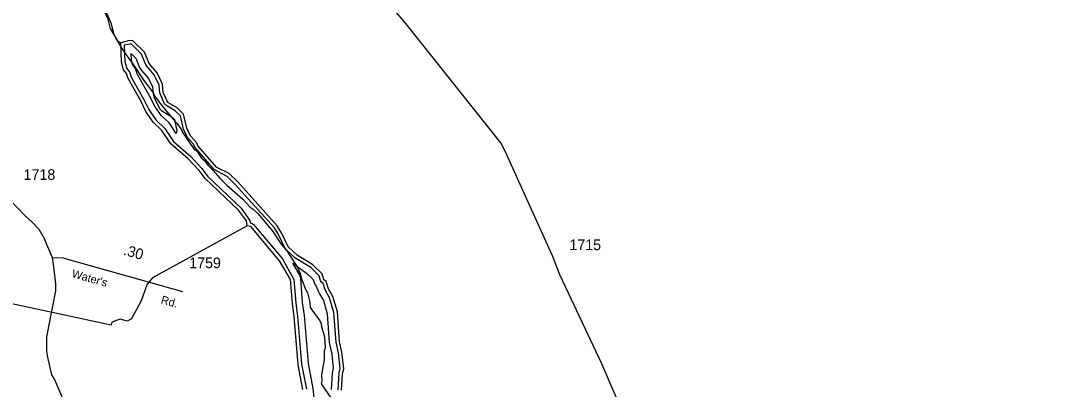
# Model space of a CAD drawing. Extents: x 2532689 to 2764727, y 536648 to 732970.
# Drawn here: x 2673646 to 2685898, y 651319 to 655633 of the extents above; entities that cross this region are included whole.
import ezdxf

# ---------------------------------------------------------------- set-up
doc = ezdxf.new("R2010")
doc.units = 0
for name, color, linetype in [('Exist Hydrographic Buffer Line', 7, 'Continuous'), ('Exist Hydrographic Creek Double Shore', 7, 'Continuous'), ('Exist Hydrographic Creek Single Shore', 7, 'Continuous'), ('Exist Road Secondary Mileage Hundredths English Label', 7, 'Continuous'), ('Exist Road Secondary Type 51 Attributed', 7, 'Continuous'), ('Exist Road Secondary Type 51 Label', 7, 'Continuous'), ('Exist Road Secondary Type 51 Number Label', 7, 'Continuous'), ('Exist Utilities Electrical Transmission Line', 7, 'Continuous')]:
    doc.layers.add(name, color=color, linetype=linetype)

msp = doc.modelspace()

# ---------------------------------------------------------------- linework, layer by layer
at = {"layer": 'Exist Hydrographic Buffer Line'}
for points in [[(2677367, 651309), (2677380, 651511), (2677393, 651560), (2677373, 651743), (2677345, 651870), (2677320, 652216), (2677269, 652389), (2677216, 652483), (2677192, 652557), (2677175, 652571), (2677163, 652591), (2677147, 652648), (2677048, 652742), (2676859, 652858), (2676748, 652968), (2676670, 653130), (2676621, 653208), (2676162, 653718), (2676065, 653811), (2675916, 653890), (2675686, 654153), (2675671, 654187), (2675601, 654267), (2675554, 654366), (2675519, 654520), (2675455, 654581), (2675348, 654644), (2675332, 654662), (2675277, 654790), (2675267, 654881), (2675211, 655002), (2675112, 655117), (2675063, 655242), (2674943, 655361), (2674923, 655362), (2674860, 655347), (2674864, 655155), (2674888, 655077), (2674924, 655028), (2674941, 654974), (2675088, 654713), (2675147, 654593), (2675230, 654474), (2675335, 654372), (2675436, 654220), (2675639, 654045), (2675770, 653903), (2675837, 653813), (2676230, 653439), (2676333, 653296), (2676338, 653266), (2676358, 653261), (2676375, 653249), (2676714, 652844), (2676850, 652605), (2676873, 652325), (2676893, 652174), (2676940, 651610), (2676996, 651318)], [(2675470, 654313), (2675402, 654417), (2675385, 654437), (2675291, 654526), (2675216, 654634), (2675159, 654748), (2675015, 655006), (2675000, 655052), (2674990, 655076), (2674960, 655115), (2674944, 655167), (2674942, 655249), (2674994, 655197), (2675038, 655088), (2675060, 655053), (2675143, 654958), (2675189, 654859), (2675197, 654781), (2675207, 654745), (2675259, 654629), (2675277, 654601), (2675291, 654586), (2675308, 654575), (2675406, 654517), (2675447, 654479), (2675475, 654349), (2675470, 654313)], [(2677086, 651221), (2677075, 651326), (2677019, 651621), (2676972, 652180), (2676952, 652333), (2676929, 652612), (2676923, 652643), (2676914, 652662), (2676837, 652793), (2676999, 652678), (2677076, 652605), (2677086, 652569), (2677098, 652541), (2677110, 652524), (2677139, 652459), (2677150, 652435), (2677195, 652358), (2677241, 652202), (2677265, 651865), (2677294, 651730), (2677312, 651566), (2677303, 651531), (2677299, 651508), (2677287, 651314)]]:
    msp.add_lwpolyline(points, dxfattribs=at)
at = {"layer": 'Exist Hydrographic Creek Double Shore'}
for points in [[(2677385, 651873), (2677360, 652224), (2677306, 652405), (2677254, 652495), (2677227, 652579), (2677202, 652601), (2677183, 652670), (2677073, 652774), (2676887, 652887), (2676784, 652985), (2676705, 653149), (2676653, 653233), (2676191, 653746), (2676089, 653844), (2675946, 653917), (2675723, 654170), (2675705, 654209), (2675637, 654285), (2675593, 654375), (2675556, 654541), (2675479, 654613), (2675369, 654678), (2675317, 654794), (2675306, 654892), (2675245, 655024), (2675150, 655132), (2675097, 655265), (2674961, 655400), (2674919, 655402), (2674820, 655375)], [(2676303, 653232), (2676294, 653290), (2676199, 653415), (2675807, 653786), (2675738, 653879), (2675610, 654018), (2675406, 654194), (2675302, 654350), (2675200, 654448), (2675113, 654572), (2675052, 654695), (2674904, 654958), (2674886, 655016), (2674852, 655058), (2674825, 655149), (2674820, 655375)], [(2676956, 651314), (2676900, 651604), (2676853, 652170), (2676833, 652321), (2676810, 652602), (2676680, 652823), (2676345, 653223), (2676303, 653232)], [(2677407, 651306), (2677419, 651500), (2677434, 651557), (2677413, 651750), (2677385, 651873)]]:
    msp.add_lwpolyline(points, dxfattribs=at)
at = {"layer": 'Exist Hydrographic Creek Single Shore'}
for points in [[(2674820, 655375), (2674786, 655390), (2674699, 655544), (2674671, 655655), (2674566, 655877), (2674384, 656139), (2674241, 656235), (2673980, 656329), (2673780, 656351), (2673544, 656443), (2673290, 656630), (2673087, 656766), (2672844, 656812), (2672451, 656862), (2672081, 657011), (2672055, 657053), (2671742, 657237), (2671189, 657339), (2670886, 657481), (2670777, 657497), (2670579, 657449), (2670257, 657302), (2669711, 657138), (2669433, 657065)], [(2676303, 653232), (2675192, 652622), (2675127, 652547), (2675057, 652354), (2674945, 652142), (2674895, 652117), (2674812, 652140), (2674713, 652103), (2674705, 652070), (2673540, 652319), (2673449, 652292), (2673182, 651966), (2673092, 651916), (2672983, 651912), (2671248, 653047), (2671081, 653060), (2671030, 653094), (2671008, 653333), (2670409, 653302), (2670341, 653325), (2670277, 654666)]]:
    msp.add_lwpolyline(points, dxfattribs=at)
at = {"layer": 'Exist Road Secondary Type 51 Attributed'}
for points in [[(2685898, 648537), (2683950, 648760), (2683415, 648849), (2683252, 648875), (2683056, 648903), (2682950, 648933), (2682795, 648998), (2682578, 649153), (2681287, 650269), (2681189, 650352), (2681058, 650498), (2680791, 650914), (2680714, 651035), (2680463, 651617), (2679972, 652652), (2679883, 652879), (2679543, 653629), (2679330, 654108), (2679278, 654203), (2678163, 655603), (2678009, 655782)], [(2672282, 654970), (2672296, 654810), (2672329, 654763), (2673706, 653343), (2673772, 653282), (2673858, 653192), (2673916, 653093), (2674012, 652861)], [(2674012, 652861), (2674027, 652782), (2674053, 652551), (2674051, 652470), (2673945, 651930), (2673947, 651762), (2673959, 651692), (2674006, 651487), (2674041, 651432), (2674204, 651048), (2674243, 650935), (2674712, 650099), (2674827, 649904), (2674916, 649758), (2675125, 649487), (2675237, 649375), (2675433, 649114), (2675440, 649072), (2676125, 647343)], [(2674012, 652861), (2674142, 652859), (2674194, 652840), (2675542, 652464)]]:
    msp.add_lwpolyline(points, dxfattribs=at)
at = {"layer": 'Exist Utilities Electrical Transmission Line'}
msp.add_lwpolyline([(2674636, 655763), (2674700, 655610), (2674734, 655489), (2674752, 655444), (2674822, 655323), (2674876, 655238), (2674961, 655128), (2675089, 654935), (2675191, 654803), (2675222, 654742), (2675284, 654662), (2675403, 654517), (2675481, 654430), (2675531, 654358), (2675540, 654334), (2675681, 654127), (2675705, 654113), (2675767, 654025), (2675804, 653992), (2675841, 653943), (2675902, 653882), (2675981, 653792), (2676062, 653708), (2676252, 653546), (2676338, 653450), (2676373, 653429), (2676432, 653372), (2676603, 653164), (2676701, 653018), (2676767, 652940), (2676891, 652743), (2676925, 652673), (2676943, 652600), (2676985, 652489), (2677008, 652447), (2677037, 652338), (2677040, 652274), (2677110, 652178), (2677149, 652128), (2677169, 652085), (2677175, 652049), (2677208, 651932), (2677217, 651804), (2677206, 651762), (2677206, 651662), (2677174, 651485), (2677178, 651413), (2677169, 651381), (2677467, 650952)], dxfattribs=at)

# ---------------------------------------------------------------- texts
at = {"layer": 'Exist Road Secondary Mileage Hundredths English Label'}
msp.add_text('.30', height=125, rotation=344.2193, dxfattribs=at).set_placement((2674840, 652895))
at = {"layer": 'Exist Road Secondary Type 51 Label'}
for s, p in [("Water's ", (2674237, 652632)), ('Rd.', (2675282, 652325))]:
    msp.add_text(s, height=95, rotation=344.2194, dxfattribs=at).set_placement(p)
at = {"layer": 'Exist Road Secondary Type 51 Number Label'}
for s, p in [('1718', (2673678, 653770)), ('1715', (2680082, 652947)), ('1759', (2675621, 652736))]:
    msp.add_text(s, height=125, dxfattribs=at).set_placement(p)

doc.saveas('drawing.dxf')
